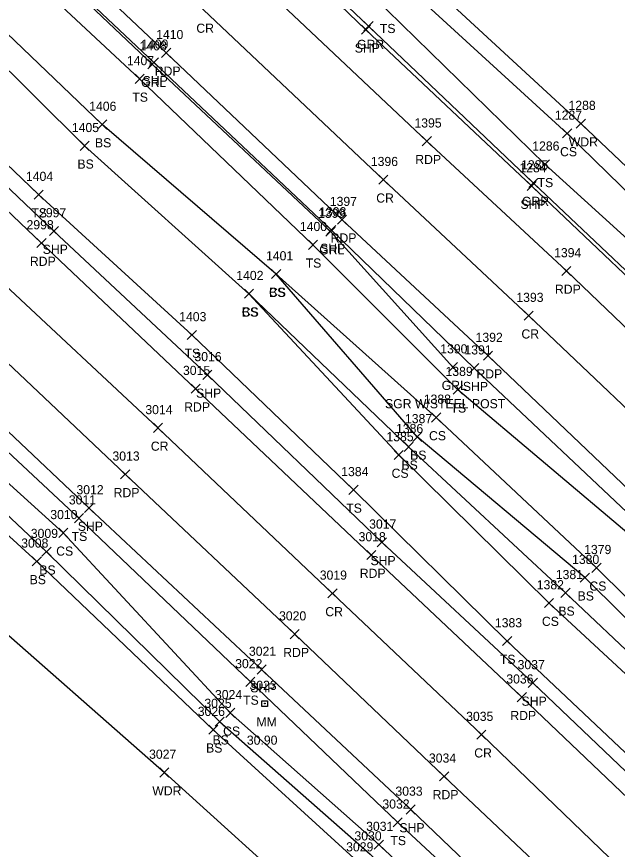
# Model space of a CAD drawing. Extents: x 1647574 to 1652703, y 212895 to 228670.
# Drawn here: x 1649458.2 to 1649589.7, y 226544.9 to 226727.1 of the extents above; entities that cross this region are included whole.
import ezdxf

# ---------------------------------------------------------------- set-up
doc = ezdxf.new("R2010")
doc.units = 0
for name, color, linetype in [('L_A', 7, 'Continuous'), ('L_I', 7, 'Continuous'), ('L_TIC', 7, 'Continuous'), ('LAWA', 7, 'Continuous'), ('LELB', 7, 'Continuous'), ('P_A', 7, 'Continuous'), ('P_I', 7, 'Continuous'), ('P_TIC', 7, 'Continuous'), ('PET', 7, 'Continuous'), ('PRC', 7, 'Continuous'), ('PSP', 7, 'Continuous'), ('R_A', 7, 'Continuous'), ('R_C', 7, 'Continuous'), ('R_I', 7, 'Continuous'), ('R_TIC', 7, 'Continuous'), ('RGR', 7, 'Continuous'), ('S_A', 7, 'Continuous'), ('S_C', 7, 'Continuous'), ('S_I', 7, 'Continuous'), ('SRM', 7, 'Continuous')]:
    doc.layers.add(name, color=color, linetype=linetype)

msp = doc.modelspace()

# ---------------------------------------------------------------- linework, layer by layer
at = {"layer": 'L_TIC'}
for points in [[(1649484.11, 226712.45), (1649486.11, 226714.45)], [(1649486.11, 226712.45), (1649484.11, 226714.45)], [(1649475.91, 226702.47), (1649477.91, 226704.47)], [(1649477.91, 226702.47), (1649475.91, 226704.47)], [(1649580.67, 226702.66), (1649582.67, 226704.66)], [(1649582.67, 226702.66), (1649580.67, 226704.66)], [(1649577.69, 226700.52), (1649579.69, 226702.52)], [(1649579.69, 226700.52), (1649577.69, 226702.52)], [(1649472.07, 226697.81), (1649474.07, 226699.81)], [(1649474.07, 226697.81), (1649472.07, 226699.81)], [(1649572.8, 226693.76), (1649574.8, 226695.76)], [(1649574.8, 226693.76), (1649572.8, 226695.76)], [(1649462.01, 226687.13), (1649464.01, 226689.13)], [(1649464.01, 226687.13), (1649462.01, 226689.13)], [(1649522.05, 226676.15), (1649524.05, 226678.15)], [(1649524.05, 226676.15), (1649522.05, 226678.15)], [(1649513.99, 226669.75), (1649515.99, 226671.75)], [(1649515.99, 226669.75), (1649513.99, 226671.75)], [(1649513.99, 226669.75), (1649515.99, 226671.75)], [(1649515.99, 226669.75), (1649513.99, 226671.75)], [(1649508.04, 226665.44), (1649510.04, 226667.44)], [(1649510.04, 226665.44), (1649508.04, 226667.44)], [(1649508.04, 226665.44), (1649510.04, 226667.44)], [(1649510.04, 226665.44), (1649508.04, 226667.44)], [(1649495.55, 226656.42), (1649497.55, 226658.42)], [(1649497.55, 226656.42), (1649495.55, 226658.42)], [(1649553.76, 226644.44), (1649555.76, 226646.44)], [(1649555.76, 226644.44), (1649553.76, 226646.44)], [(1649549.01, 226638.37), (1649551.01, 226640.37)], [(1649551.01, 226638.37), (1649549.01, 226640.37)], [(1649544.88, 226634.11), (1649546.88, 226636.11)], [(1649546.88, 226634.11), (1649544.88, 226636.11)], [(1649542.98, 226631.95), (1649544.98, 226633.95)], [(1649544.98, 226631.95), (1649542.98, 226633.95)], [(1649540.82, 226630.16), (1649542.82, 226632.16)], [(1649542.82, 226630.16), (1649540.82, 226632.16)], [(1649530.93, 226622.52), (1649532.93, 226624.52)], [(1649532.93, 226622.52), (1649530.93, 226624.52)], [(1649470.83, 226616.33), (1649472.83, 226618.33)], [(1649472.83, 226616.33), (1649470.83, 226618.33)], [(1649467.42, 226613.12), (1649469.42, 226615.12)], [(1649469.42, 226613.12), (1649467.42, 226615.12)], [(1649463.73, 226608.99), (1649465.73, 226610.99)], [(1649465.73, 226608.99), (1649463.73, 226610.99)], [(1649461.61, 226606.88), (1649463.61, 226608.88)], [(1649463.61, 226606.88), (1649461.61, 226608.88)], [(1649584.1, 226605.47), (1649586.1, 226607.47)], [(1649586.1, 226605.47), (1649584.1, 226607.47)], [(1649581.54, 226603.31), (1649583.54, 226605.31)], [(1649583.54, 226603.31), (1649581.54, 226605.31)], [(1649577.32, 226599.99), (1649579.32, 226601.99)], [(1649579.32, 226599.99), (1649577.32, 226601.99)], [(1649573.72, 226597.75), (1649575.72, 226599.75)], [(1649575.72, 226597.75), (1649573.72, 226599.75)], [(1649564.56, 226589.44), (1649566.56, 226591.44)], [(1649566.56, 226589.44), (1649564.56, 226591.44)], [(1649508.36, 226580.5), (1649510.36, 226582.5)], [(1649510.36, 226580.5), (1649508.36, 226582.5)], [(1649503.95, 226573.73), (1649505.95, 226575.73)], [(1649505.95, 226573.73), (1649503.95, 226575.73)], [(1649501.63, 226571.81), (1649503.63, 226573.81)], [(1649503.63, 226571.81), (1649501.63, 226573.81)], [(1649500.23, 226570.04), (1649502.23, 226572.04)], [(1649502.23, 226570.04), (1649500.23, 226572.04)], [(1649489.53, 226560.68), (1649491.53, 226562.68)], [(1649491.53, 226560.68), (1649489.53, 226562.68)], [(1649540.59, 226549.78), (1649542.59, 226551.78)], [(1649542.59, 226549.78), (1649540.59, 226551.78)], [(1649536.46, 226544.9), (1649538.46, 226546.9)], [(1649538.46, 226544.9), (1649536.46, 226546.9)]]:
    msp.add_lwpolyline(points, dxfattribs=at)
at = {"layer": 'LAWA'}
for points in [[(1649041.49, 226996.32), (1649066.6, 226982.43), (1649084.99, 226955.58), (1649104.57, 226936.43), (1649153.24, 226889.24), (1649185.49, 226857.66), (1649216.62, 226824.27), (1649251.65, 226792.59), (1649287.92, 226760.12), (1649326.63, 226723.53), (1649357.26, 226688), (1649386.17, 226657.62), (1649416.75, 226628.4), (1649449.74, 226597.57), (1649490.53, 226561.68), (1649523.77, 226531.6), (1649564.01, 226501.21), (1649600.78, 226471.1)], [(1649620.52, 226666.86), (1649581.67, 226703.66), (1649547.28, 226735.48), (1649514.21, 226767.75), (1649480.07, 226801.7), (1649444.95, 226835.57), (1649408.03, 226867.53), (1649382.09, 226894.12), (1649349.21, 226919.43), (1649317.07, 226948.87), (1649283.57, 226984.27), (1649262.7, 226991.58)]]:
    msp.add_lwpolyline(points, dxfattribs=at)
at = {"layer": 'LELB'}
for points in [[(1649050.36, 227022.26), (1649054.5, 227019.16), (1649077.5, 226992.81), (1649097.35, 226965.43), (1649118.34, 226949.96), (1649138.54, 226931.84), (1649168.25, 226903.68), (1649199.09, 226875.04), (1649233.63, 226842.31), (1649267.99, 226810.62), (1649300.85, 226778.49), (1649342.51, 226739.65), (1649376.73, 226707.3), (1649405.44, 226679.92), (1649436.03, 226650.7), (1649471.83, 226617.33), (1649509.36, 226581.5), (1649541.59, 226550.78), (1649576.43, 226518.4), (1649614.41, 226482.98)], [(1649601.72, 226556.3), (1649565.56, 226590.44), (1649531.93, 226623.52), (1649496.55, 226657.42), (1649463.01, 226688.13), (1649429.09, 226720.61), (1649397.93, 226750.55), (1649357.87, 226787.13), (1649324.24, 226819.11), (1649290.45, 226852.03), (1649264.6, 226876.99), (1649236.49, 226903.17), (1649212.26, 226932.02), (1649172.55, 226966.26), (1649148.69, 226987.13), (1649125.3, 227007.74), (1649116.81, 227012.43), (1649123.68, 227011.79), (1649139.12, 227006.12), (1649163.74, 226998.25), (1649180.85, 226995.42), (1649185.97, 226996.02), (1649188.1, 226997.43)], [(1649611.68, 226660.43), (1649573.8, 226694.76), (1649539.29, 226728.48), (1649506.26, 226759.21), (1649471.69, 226791.64), (1649437.47, 226825.67), (1649400.06, 226860.66), (1649373.97, 226885.13), (1649343.06, 226911.31), (1649307.79, 226942.26), (1649266.92, 226975.01), (1649262.13, 226979.91), (1649252.93, 226990.96)], [(1649593.12, 226613.01), (1649554.76, 226645.44), (1649523.05, 226677.15), (1649485.11, 226713.45), (1649453.02, 226743.38), (1649420.61, 226775.73), (1649384.19, 226809.44), (1649346.96, 226843.75), (1649308.84, 226878.4), (1649286.16, 226899.19), (1649254.43, 226924.59), (1649231.46, 226951.13), (1649215.58, 226955.64), (1649208.66, 226952.13), (1649203.07, 226945.74)], [(1649699.67, 226481.91), (1649679.45, 226501.99), (1649645.41, 226536.66), (1649612.61, 226568.57), (1649578.32, 226600.99), (1649543.98, 226632.95), (1649509.04, 226666.44), (1649473.07, 226698.81), (1649440.27, 226731.3), (1649435.72, 226737.04), (1649408.87, 226762.28), (1649371.65, 226797.42), (1649335.46, 226831.54), (1649323.17, 226842.84), (1649315.96, 226850.35), (1649312.9, 226852.88), (1649303.05, 226862.63), (1649272.9, 226885.04), (1649244.53, 226913.23), (1649219.14, 226937.73), (1649217.77, 226942.22), (1649215.75, 226944.46), (1649217.78, 226946.35), (1649219.53, 226943.85)], [(1650010.63, 226272.18), (1649976.36, 226308.87), (1649944.85, 226340.83), (1649916.6, 226368.96), (1649885.58, 226401.45), (1649851.41, 226433.71), (1649822.12, 226460.28), (1649782.98, 226498.9), (1649750.04, 226529.83), (1649718.83, 226559.66), (1649689.09, 226593.62), (1649652.01, 226632.5), (1649616.85, 226664.27), (1649578.69, 226701.52), (1649544.7, 226732.63), (1649511.82, 226765.51), (1649477.06, 226797.14), (1649442.21, 226831.27), (1649405.15, 226865.62), (1649378.95, 226891.41), (1649346.59, 226917.07), (1649311.19, 226946.22)], [(1649110.63, 226944.12), (1649132.81, 226926.76), (1649161.39, 226897.64), (1649168.83, 226891.36), (1649194.67, 226869.66), (1649227.44, 226835.45), (1649262.79, 226804.48), (1649294.65, 226771.03), (1649336.54, 226732.41), (1649369.74, 226699.93), (1649399.39, 226672.85), (1649429.85, 226642.79), (1649464.73, 226609.99), (1649502.63, 226572.81), (1649535.56, 226543.81), (1649570.19, 226510.51), (1649608.23, 226476.35)], [(1649699.67, 226481.91), (1649706.82, 226489.3), (1649683.4, 226506.92), (1649648.98, 226540.18), (1649615.46, 226571.75), (1649582.54, 226604.31), (1649545.88, 226635.11), (1649514.99, 226670.75), (1649476.91, 226703.47), (1649443.87, 226735.13), (1649437.39, 226738.45), (1649410.25, 226763.49), (1649372.93, 226798.59), (1649336.35, 226832.76), (1649324.5, 226844.21), (1649317.41, 226851.47), (1649314.57, 226854.84), (1649305.82, 226864.42), (1649279.73, 226892.76), (1649248.17, 226918.18), (1649224.51, 226943.02), (1649219.53, 226943.85)], [(1649107.55, 226940.79), (1649127.63, 226921.57), (1649159.08, 226895.72), (1649165.83, 226887.9), (1649190.49, 226864.77), (1649225.18, 226833.03), (1649259.69, 226800.81), (1649292.76, 226768.97), (1649332.89, 226728.92), (1649366.72, 226696.88), (1649396.96, 226668.92), (1649427.38, 226640.01), (1649462.61, 226607.88), (1649501.23, 226571.04), (1649533.66, 226541.41), (1649568.55, 226508.33), (1649606.13, 226474.18), (1649635.06, 226446.4), (1649657.11, 226422.45)], [(1649196.72, 226872.14), (1649230.92, 226839.54), (1649265.68, 226807.77), (1649297.02, 226774.6), (1649340.28, 226737.1), (1649373.28, 226703.68), (1649402.3, 226677.38), (1649432.52, 226646.6), (1649468.42, 226614.12), (1649504.95, 226574.73), (1649537.46, 226545.9), (1649572.06, 226513.32), (1649610.08, 226478.23)], [(1649655.81, 226547.12), (1649617.9, 226573.97), (1649585.1, 226606.47), (1649550.01, 226639.37), (1649514.99, 226670.75)], [(1649641.96, 226533.94), (1649610.24, 226565.8), (1649574.72, 226598.75), (1649541.82, 226631.16), (1649509.04, 226666.44)]]:
    msp.add_lwpolyline(points, dxfattribs=at)
at = {"layer": 'P_TIC'}
for points in [[(1649533.66, 226723.21), (1649535.66, 226725.21)], [(1649535.66, 226723.21), (1649533.66, 226725.21)], [(1649489.94, 226718.16), (1649491.94, 226720.16)], [(1649491.94, 226718.16), (1649489.94, 226720.16)], [(1649487.24, 226716.06), (1649489.24, 226718.06)], [(1649489.24, 226716.06), (1649487.24, 226718.06)], [(1649546.96, 226698.81), (1649548.96, 226700.81)], [(1649548.96, 226698.81), (1649546.96, 226700.81)], [(1649537.47, 226690.38), (1649539.47, 226692.38)], [(1649539.47, 226690.38), (1649537.47, 226692.38)], [(1649569.92, 226689.01), (1649571.92, 226691.01)], [(1649571.92, 226689.01), (1649569.92, 226691.01)], [(1649528.43, 226681.64), (1649530.43, 226683.64)], [(1649530.43, 226681.64), (1649528.43, 226683.64)], [(1649465.37, 226679.16), (1649467.37, 226681.16)], [(1649467.37, 226679.16), (1649465.37, 226681.16)], [(1649526.09, 226679.38), (1649528.09, 226681.38)], [(1649528.09, 226679.38), (1649526.09, 226681.38)], [(1649462.63, 226676.53), (1649464.63, 226678.53)], [(1649464.63, 226676.53), (1649462.63, 226678.53)], [(1649577.52, 226670.42), (1649579.52, 226672.42)], [(1649579.52, 226670.42), (1649577.52, 226672.42)], [(1649569.25, 226660.64), (1649571.25, 226662.64)], [(1649571.25, 226660.64), (1649569.25, 226662.64)], [(1649560.34, 226651.9), (1649562.34, 226653.9)], [(1649562.34, 226651.9), (1649560.34, 226653.9)], [(1649557.33, 226649.15), (1649559.33, 226651.15)], [(1649559.33, 226649.15), (1649557.33, 226651.15)], [(1649498.94, 226647.68), (1649500.94, 226649.68)], [(1649500.94, 226647.68), (1649498.94, 226649.68)], [(1649496.38, 226644.66), (1649498.38, 226646.66)], [(1649498.38, 226644.66), (1649496.38, 226646.66)], [(1649488.14, 226636.08), (1649490.14, 226638.08)], [(1649490.14, 226636.08), (1649488.14, 226638.08)], [(1649480.94, 226625.92), (1649482.94, 226627.92)], [(1649482.94, 226625.92), (1649480.94, 226627.92)], [(1649473.06, 226618.55), (1649475.06, 226620.55)], [(1649475.06, 226618.55), (1649473.06, 226620.55)], [(1649537.12, 226611.04), (1649539.12, 226613.04)], [(1649539.12, 226611.04), (1649537.12, 226613.04)], [(1649534.82, 226608.26), (1649536.82, 226610.26)], [(1649536.82, 226608.26), (1649534.82, 226610.26)], [(1649526.32, 226599.87), (1649528.32, 226601.87)], [(1649528.32, 226599.87), (1649526.32, 226601.87)], [(1649518.05, 226590.95), (1649520.05, 226592.95)], [(1649520.05, 226590.95), (1649518.05, 226592.95)], [(1649510.81, 226583.21), (1649512.81, 226585.21)], [(1649512.81, 226583.21), (1649510.81, 226585.21)], [(1649570.18, 226580.28), (1649572.18, 226582.28)], [(1649572.18, 226580.28), (1649570.18, 226582.28)], [(1649567.76, 226577.15), (1649569.76, 226579.15)], [(1649569.76, 226577.15), (1649567.76, 226579.15)], [(1649558.91, 226568.96), (1649560.91, 226570.96)], [(1649560.91, 226568.96), (1649558.91, 226570.96)], [(1649550.76, 226559.83), (1649552.76, 226561.83)], [(1649552.76, 226559.83), (1649550.76, 226561.83)], [(1649543.44, 226552.59), (1649545.44, 226554.59)], [(1649545.44, 226552.59), (1649543.44, 226554.59)]]:
    msp.add_lwpolyline(points, dxfattribs=at)
at = {"layer": 'PET'}
for points in [[(1649049.09, 227034.42), (1649086.52, 226998.96), (1649109.21, 226977.52), (1649148.39, 226940.73), (1649176.97, 226913.97), (1649207.9, 226884.37), (1649242.38, 226852.27), (1649276.93, 226819.76), (1649310.57, 226787.99), (1649351.53, 226749.66), (1649386.03, 226717.08), (1649415.53, 226689.26), (1649446.48, 226660.42), (1649481.94, 226626.92), (1649519.05, 226591.95), (1649551.76, 226560.83), (1649585.69, 226528.77), (1649624.3, 226492.34)], [(1649093.95, 227025.5), (1649126.98, 226994.68), (1649165.92, 226958.16), (1649194.97, 226931.06), (1649223.59, 226903.58), (1649259.38, 226869.94), (1649293.46, 226837.81), (1649328.56, 226805.25), (1649367.41, 226768.36), (1649403.39, 226734.5), (1649427.73, 226711.63), (1649463.63, 226677.53), (1649497.38, 226645.66), (1649535.82, 226609.26), (1649568.76, 226578.15), (1649602.84, 226545.72)], [(1649598.45, 226617.55), (1649561.34, 226652.9), (1649529.43, 226682.64), (1649490.94, 226719.16), (1649459.14, 226749.19), (1649424.85, 226781.6), (1649390.38, 226814.48), (1649353.23, 226849.64), (1649316.21, 226884.71), (1649282.4, 226916.91), (1649254.37, 226943.23), (1649236.04, 226960.59), (1649216.52, 226978.85), (1649195.64, 226998.51)], [(1649615.14, 226636.4), (1649578.52, 226671.42), (1649547.96, 226699.81), (1649507.42, 226738.11), (1649475.91, 226767.27), (1649442.1, 226799.89), (1649407.87, 226832.14), (1649370.63, 226867.64), (1649333.42, 226902.59), (1649300.87, 226933.45), (1649271.58, 226961.22), (1649239.83, 226990.77)]]:
    msp.add_lwpolyline(points, dxfattribs=at)
at = {"layer": 'PRC'}
for points in [[(1649071, 227030.27), (1649097.26, 227005.13), (1649118.09, 226986.08), (1649157.01, 226949.33), (1649185.96, 226922.5), (1649216.08, 226894.13), (1649250.58, 226861.49), (1649285.59, 226828.84), (1649319.08, 226797.05), (1649359.19, 226759.47), (1649394.66, 226725.95), (1649419.6, 226702.04), (1649454.56, 226669.33), (1649489.14, 226637.08), (1649527.32, 226600.87), (1649559.91, 226569.96), (1649593.92, 226537.25)], [(1649606.75, 226626.95), (1649570.25, 226661.64), (1649538.47, 226691.38), (1649499.1, 226728.54), (1649467.9, 226758.27), (1649433.88, 226790.68), (1649398.71, 226823.76), (1649362.82, 226857.8), (1649324.19, 226893.36), (1649291.59, 226925.62), (1649262.78, 226952.36), (1649218.05, 226994.51)]]:
    msp.add_lwpolyline(points, dxfattribs=at)
at = {"layer": 'PSP'}
for points in [[(1649099.96, 227024.6), (1649093.95, 227025.5), (1649071, 227030.27), (1649049.09, 227034.42), (1649045.28, 227034.88), (1649054.51, 227026.18), (1649082.27, 226995.84), (1649103.4, 226971.49), (1649121.95, 226952.01), (1649133.13, 226940.72), (1649140.44, 226933.69), (1649170.13, 226906.1), (1649201.41, 226876.98), (1649235.83, 226844.62), (1649270.02, 226812.62), (1649303.26, 226781.03), (1649344.74, 226742.14), (1649379.28, 226709.76), (1649407.94, 226682.37), (1649438.57, 226653.08), (1649474.06, 226619.55), (1649511.81, 226584.21), (1649544.44, 226553.59), (1649578.75, 226520.79)], [(1649099.96, 227024.6), (1649112.12, 227013.19), (1649129.86, 226996.81), (1649168.15, 226960.9), (1649197.39, 226932.91), (1649226.27, 226906.09), (1649262.03, 226872.71), (1649296.02, 226840.81), (1649331.67, 226807.62), (1649370.43, 226771.63), (1649405.77, 226737.7), (1649429.96, 226714.79), (1649466.37, 226680.16), (1649499.94, 226648.68), (1649538.12, 226612.04), (1649571.18, 226581.28), (1649605.62, 226548.46)], [(1649595.64, 226615.02), (1649558.33, 226650.15), (1649527.09, 226680.38), (1649488.24, 226717.06), (1649456.66, 226746.86), (1649422.68, 226779.06), (1649387.28, 226812.32), (1649351.05, 226846.64), (1649313.21, 226882.31), (1649279.73, 226913.94), (1649251.2, 226941.22), (1649233.38, 226957.97), (1649213.56, 226976.76), (1649200.33, 226989.45), (1649199.76, 226990.72), (1649190.94, 226999.11)], [(1649606.95, 226655.87), (1649570.92, 226690.01), (1649534.66, 226724.21), (1649502.87, 226754.78), (1649467.98, 226787.83), (1649433.22, 226820.15), (1649395.45, 226855.86), (1649369.29, 226880.34), (1649338.69, 226908.03), (1649304.51, 226937.47), (1649274.58, 226964.09), (1649261.77, 226975.07), (1649262.11, 226976.25), (1649259.14, 226977.14), (1649257.68, 226977.62), (1649243.4, 226991.01), (1649239.83, 226990.77), (1649218.05, 226994.51), (1649195.64, 226998.51), (1649190.94, 226999.11)]]:
    msp.add_lwpolyline(points, dxfattribs=at)
at = {"layer": 'R_TIC'}
for points in [[(1649534.2, 226724), (1649536.2, 226726)], [(1649536.2, 226724), (1649534.2, 226726)], [(1649486.89, 226715.68), (1649488.89, 226717.68)], [(1649488.89, 226715.68), (1649486.89, 226717.68)], [(1649570.29, 226689.65), (1649572.29, 226691.65)], [(1649572.29, 226689.65), (1649570.29, 226691.65)], [(1649525.88, 226679.04), (1649527.88, 226681.04)], [(1649527.88, 226679.04), (1649525.88, 226681.04)], [(1649552.69, 226649.38), (1649554.69, 226651.38)], [(1649554.69, 226649.38), (1649552.69, 226651.38)]]:
    msp.add_lwpolyline(points, dxfattribs=at)
at = {"layer": 'RGR'}
for points in [[(1649553.69, 226650.38), (1649526.88, 226680.04), (1649487.89, 226716.68), (1649456.34, 226746.59), (1649422.28, 226778.82), (1649386.82, 226812.08), (1649350.56, 226846.46), (1649313.1, 226882.03), (1649279.45, 226913.72), (1649250.85, 226941.01), (1649232.6, 226957.18), (1649212.72, 226976.44), (1649200.04, 226988.83)], [(1649607.54, 226656.38), (1649571.29, 226690.65), (1649535.2, 226725), (1649503.13, 226755.54), (1649468.46, 226788.77), (1649433.73, 226820.87), (1649396.03, 226856.51), (1649370.04, 226881.22), (1649339.35, 226908.59), (1649304.93, 226938.03), (1649276.23, 226963.71), (1649262.11, 226976.25)]]:
    msp.add_lwpolyline(points, dxfattribs=at)
at = {"layer": 'SRM'}
msp.add_lwpolyline([(1649511.88, 226577.38), (1649513.13, 226577.38), (1649513.13, 226576.13), (1649511.88, 226576.13)], close=True, dxfattribs=at)
msp.add_circle((1649512.5, 226576.75), 0.0833, dxfattribs=at)

# ---------------------------------------------------------------- texts
at = {"layer": 'L_A'}
for s, p in [('TS', (1649537.7, 226723.48)), ('TS', (1649483.52, 226708.45)), ('BS', (1649475.35, 226698.47)), ('WDR', (1649579.04, 226698.66)), ('CS', (1649577.13, 226696.52)), ('BS', (1649471.51, 226693.81)), ('TS', (1649572.21, 226689.76)), ('TS', (1649461.42, 226683.13)), ('TS', (1649521.46, 226672.15)), ('CS', (1649513.43, 226665.75)), ('BS', (1649513.43, 226665.75)), ('CS', (1649507.48, 226661.44)), ('BS', (1649507.48, 226661.44)), ('TS', (1649494.96, 226652.42)), ('TS', (1649553.17, 226640.44)), ('CS', (1649548.45, 226634.37)), ('BS', (1649544.32, 226630.11)), ('BS', (1649542.42, 226627.95)), ('CS', (1649540.26, 226626.16)), ('TS', (1649530.34, 226618.52)), ('TS', (1649470.24, 226612.33)), ('CS', (1649466.86, 226609.12)), ('BS', (1649463.17, 226604.99)), ('BS', (1649461.05, 226602.88)), ('CS', (1649583.55, 226601.47)), ('BS', (1649580.98, 226599.31)), ('BS', (1649576.76, 226595.99)), ('CS', (1649573.16, 226593.75)), ('TS', (1649563.97, 226585.44)), ('TS', (1649507.77, 226576.5)), ('CS', (1649503.39, 226569.73)), ('BS', (1649501.07, 226567.81)), ('BS', (1649499.67, 226566.04)), ('WDR', (1649487.89, 226556.68)), ('TS', (1649540, 226545.78))]:
    msp.add_text(s, height=2, dxfattribs=at).set_placement(p)
at = {"layer": 'L_I'}
for s, p in [('1407', (1649482.34, 226716.45)), ('1406', (1649474.08, 226706.47)), ('1288', (1649578.98, 226706.66)), ('1287', (1649576, 226704.52)), ('1405', (1649470.29, 226701.81)), ('1286', (1649571.05, 226697.76)), ('1404', (1649460.24, 226691.13)), ('1400', (1649520.19, 226680.15)), ('1401', (1649512.78, 226673.75)), ('1401', (1649512.78, 226673.75)), ('1402', (1649506.27, 226669.44)), ('1402', (1649506.27, 226669.44)), ('1403', (1649493.78, 226660.42)), ('1389', (1649552.06, 226648.44)), ('1388', (1649547.31, 226642.37)), ('1387', (1649543.19, 226638.11)), ('1386', (1649541.23, 226635.95)), ('1385', (1649539.13, 226634.16)), ('1384', (1649529.24, 226626.52)), ('3011', (1649469.63, 226620.33)), ('3010', (1649465.57, 226617.12)), ('3009', (1649461.3, 226612.99)), ('3008', (1649459.2, 226610.88)), ('1379', (1649582.4, 226609.47)), ('1380', (1649579.76, 226607.31)), ('1381', (1649576.2, 226603.99)), ('1382', (1649572.03, 226601.75)), ('1383', (1649562.87, 226593.44)), ('3022', (1649506.03, 226584.5)), ('3024', (1649501.61, 226577.73)), ('3025', (1649499.29, 226575.81)), ('3026', (1649497.84, 226574.04)), ('3027', (1649487.19, 226564.68)), ('3032', (1649538.25, 226553.78)), ('3031', (1649534.69, 226548.9)), ('3030', (1649532.13, 226546.81)), ('3029', (1649530.32, 226544.41))]:
    msp.add_text(s, height=2, dxfattribs=at).set_placement(p)
at = {"layer": 'P_A'}
for s, p in [('CR', (1649497.53, 226723.54)), ('SHP', (1649532.2, 226719.21)), ('RDP', (1649488.43, 226714.16)), ('SHP', (1649485.78, 226712.06)), ('RDP', (1649545.44, 226694.81)), ('CR', (1649536.9, 226686.38)), ('SHP', (1649568.46, 226685.01)), ('RDP', (1649526.92, 226677.64)), ('SHP', (1649463.91, 226675.16)), ('SHP', (1649524.63, 226675.38)), ('RDP', (1649461.11, 226672.53)), ('RDP', (1649576.01, 226666.42)), ('CR', (1649568.68, 226656.64)), ('RDP', (1649558.83, 226647.9)), ('SHP', (1649555.86, 226645.15)), ('SHP', (1649497.47, 226643.68)), ('RDP', (1649494.87, 226640.66)), ('CR', (1649487.57, 226632.08)), ('RDP', (1649479.43, 226621.92)), ('SHP', (1649471.59, 226614.55)), ('SHP', (1649535.65, 226607.04)), ('RDP', (1649533.3, 226604.26)), ('CR', (1649525.75, 226595.87)), ('RDP', (1649516.54, 226586.95)), ('SHP', (1649509.35, 226579.21)), ('SHP', (1649568.71, 226576.28)), ('RDP', (1649566.25, 226573.15)), ('CR', (1649558.35, 226564.96)), ('RDP', (1649549.25, 226555.83)), ('SHP', (1649541.98, 226548.59))]:
    msp.add_text(s, height=2, dxfattribs=at).set_placement(p)
at = {"layer": 'P_I'}
for s, p in [('1410', (1649488.73, 226722.16)), ('1409', (1649485.46, 226720.06)), ('1395', (1649545.26, 226702.81)), ('1396', (1649535.72, 226694.38)), ('1284', (1649568.23, 226693.01)), ('1397', (1649526.74, 226685.64)), ('2997', (1649463.11, 226683.16)), ('1398', (1649524.4, 226683.38)), ('2998', (1649460.37, 226680.53)), ('1394', (1649575.83, 226674.42)), ('1393', (1649567.56, 226664.64)), ('1392', (1649558.64, 226655.9)), ('1391', (1649556.2, 226653.15)), ('3016', (1649497.11, 226651.68)), ('3015', (1649494.61, 226648.66)), ('3014', (1649486.37, 226640.08)), ('3013', (1649479.17, 226629.92)), ('3012', (1649471.29, 226622.55)), ('3017', (1649535.35, 226615.04)), ('3018', (1649533.04, 226612.26)), ('3019', (1649524.54, 226603.87)), ('3020', (1649515.63, 226594.95)), ('3021', (1649509.04, 226587.21)), ('3037', (1649567.84, 226584.28)), ('3036', (1649565.37, 226581.15)), ('3035', (1649556.58, 226572.96)), ('3034', (1649548.43, 226563.83)), ('3033', (1649541.1, 226556.59))]:
    msp.add_text(s, height=2, dxfattribs=at).set_placement(p)
at = {"layer": 'R_A'}
for s, p in [('GRR', (1649532.69, 226720)), ('GRL', (1649485.44, 226711.68)), ('GRR', (1649568.78, 226685.65)), ('GRL', (1649524.42, 226675.04)), ('GRL', (1649551.23, 226645.38))]:
    msp.add_text(s, height=2, dxfattribs=at).set_placement(p)
at = {"layer": 'R_C'}
msp.add_text('SGR W/STEEL POST', height=2, dxfattribs=at).set_placement((1649538.83, 226641.38))
at = {"layer": 'R_I'}
for s, p in [('1408', (1649485.12, 226719.68)), ('1285', (1649568.6, 226693.65)), ('1399', (1649524.18, 226683.04)), ('1390', (1649550.91, 226653.38))]:
    msp.add_text(s, height=2, dxfattribs=at).set_placement(p)
at = {"layer": 'S_A'}
msp.add_text('MM', height=2, dxfattribs=at).set_placement((1649510.69, 226571.75))
at = {"layer": 'S_C'}
msp.add_text('30.90', height=2, dxfattribs=at).set_placement((1649508.59, 226567.75))
at = {"layer": 'S_I'}
msp.add_text('3023', height=2, dxfattribs=at).set_placement((1649509.16, 226579.75))

doc.saveas('drawing.dxf')
